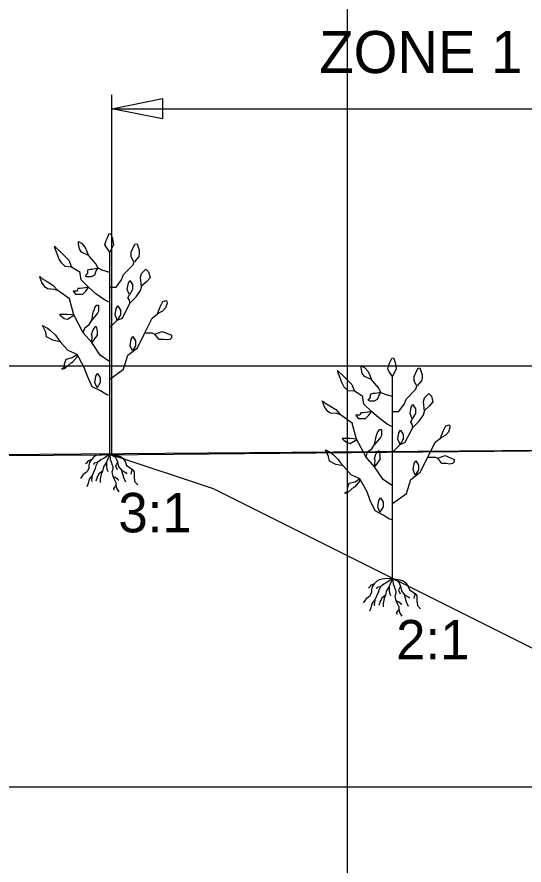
# Model space of a CAD drawing. Extents: x 1578769 to 1579225, y 724002 to 724828.
# Drawn here: x 1578848.84 to 1578854.86, y 724541.05 to 724551.12 of the extents above; entities that cross this region are included whole.
import ezdxf

# ---------------------------------------------------------------- set-up
doc = ezdxf.new("R2010")
doc.units = 0
for name, color, linetype in [('1', 7, 'Continuous'), ('Default', 7, 'Continuous'), ('Old_Level_41', 7, 'Continuous'), ('R_Exist Surface', 7, 'Continuous'), ('R_Fin Surface', 7, 'Continuous')]:
    doc.layers.add(name, color=color, linetype=linetype)

msp = doc.modelspace()

# ---------------------------------------------------------------- linework, layer by layer
at = {"layer": '1'}
for p, q in [((1578849.964, 724545.922), (1578849.964, 724550.201)), ((1578849.964, 724550.034), (1578857.224, 724550.034)), ((1578849.939, 724545.93), (1578849.939, 724548.33)), ((1578853.301, 724544.454), (1578853.301, 724546.854)), ((1578849.943, 724545.925), (1578849.945, 724545.929)), ((1578853.306, 724544.449), (1578853.307, 724544.453))]:
    msp.add_line(p, q, dxfattribs=at)
for points in [[(1578850.564, 724549.914), (1578849.964, 724550.034), (1578850.564, 724550.154)], [(1578849.939, 724548.33), (1578849.895, 724548.393), (1578849.882, 724548.419), (1578849.895, 724548.469), (1578849.907, 724548.494), (1578849.932, 724548.551), (1578849.951, 724548.545), (1578849.97, 724548.494), (1578849.977, 724548.456), (1578849.983, 724548.419)], [(1578849.686, 724548.292), (1578849.604, 724548.33), (1578849.579, 724548.368), (1578849.566, 724548.431), (1578849.566, 724548.456), (1578849.604, 724548.437), (1578849.648, 724548.387)], [(1578849.484, 724548.153), (1578849.409, 724548.16), (1578849.364, 724548.204), (1578849.339, 724548.248), (1578849.295, 724548.362), (1578849.282, 724548.4), (1578849.358, 724548.33), (1578849.402, 724548.286), (1578849.453, 724548.235)], [(1578849.8, 724548.141), (1578849.731, 724548.126), (1578849.703, 724548.126), (1578849.674, 724548.116), (1578849.674, 724548.078), (1578849.645, 724548.05), (1578849.664, 724548.04), (1578849.722, 724548.04), (1578849.76, 724548.059), (1578849.779, 724548.107)], [(1578849.686, 724547.913), (1578849.645, 724547.906), (1578849.588, 724547.897), (1578849.559, 724547.897), (1578849.55, 724547.868), (1578849.502, 724547.868), (1578849.531, 724547.83), (1578849.569, 724547.83), (1578849.617, 724547.83), (1578849.655, 724547.868)], [(1578849.724, 724547.522), (1578849.743, 724547.616), (1578849.756, 724547.654), (1578849.762, 724547.673), (1578849.787, 724547.699), (1578849.806, 724547.699), (1578849.806, 724547.629), (1578849.794, 724547.604)], [(1578849.349, 724547.266), (1578849.263, 724547.285), (1578849.187, 724547.323), (1578849.178, 724547.381), (1578849.139, 724547.457), (1578849.197, 724547.429), (1578849.235, 724547.4), (1578849.292, 724547.343), (1578849.321, 724547.304)], [(1578849.724, 724547.256), (1578849.731, 724547.333), (1578849.722, 724547.352), (1578849.741, 724547.409), (1578849.769, 724547.448), (1578849.779, 724547.448), (1578849.789, 724547.39), (1578849.789, 724547.343)], [(1578849.55, 724547.113), (1578849.493, 724547.075), (1578849.416, 724547.056), (1578849.397, 724546.999), (1578849.397, 724546.96), (1578849.368, 724546.941), (1578849.407, 724546.951), (1578849.483, 724547.018), (1578849.493, 724547.018), (1578849.55, 724547.085)], [(1578853.301, 724546.854), (1578853.257, 724546.917), (1578853.244, 724546.942), (1578853.257, 724546.993), (1578853.269, 724547.018), (1578853.295, 724547.075), (1578853.314, 724547.068), (1578853.333, 724547.018), (1578853.339, 724546.98), (1578853.345, 724546.942)], [(1578853.049, 724546.816), (1578852.967, 724546.854), (1578852.941, 724546.892), (1578852.929, 724546.955), (1578852.929, 724546.98), (1578852.967, 724546.961), (1578853.011, 724546.911)], [(1578852.847, 724546.677), (1578852.771, 724546.683), (1578852.727, 724546.727), (1578852.701, 724546.772), (1578852.657, 724546.885), (1578852.645, 724546.923), (1578852.72, 724546.854), (1578852.765, 724546.809), (1578852.815, 724546.759)], [(1578853.162, 724546.664), (1578853.094, 724546.65), (1578853.065, 724546.65), (1578853.036, 724546.64), (1578853.036, 724546.602), (1578853.008, 724546.573), (1578853.027, 724546.564), (1578853.084, 724546.564), (1578853.122, 724546.583), (1578853.141, 724546.63)], [(1578853.049, 724546.437), (1578853.008, 724546.43), (1578852.95, 724546.42), (1578852.922, 724546.42), (1578852.912, 724546.392), (1578852.864, 724546.392), (1578852.893, 724546.353), (1578852.931, 724546.353), (1578852.979, 724546.353), (1578853.017, 724546.392)], [(1578853.086, 724546.045), (1578853.105, 724546.14), (1578853.118, 724546.178), (1578853.124, 724546.197), (1578853.15, 724546.222), (1578853.168, 724546.222), (1578853.168, 724546.153), (1578853.156, 724546.127)], [(1578852.712, 724545.79), (1578852.626, 724545.809), (1578852.549, 724545.847), (1578852.54, 724545.904), (1578852.502, 724545.981), (1578852.559, 724545.952), (1578852.597, 724545.924), (1578852.654, 724545.866), (1578852.683, 724545.828)], [(1578853.086, 724545.78), (1578853.094, 724545.857), (1578853.084, 724545.876), (1578853.103, 724545.933), (1578853.132, 724545.971), (1578853.141, 724545.971), (1578853.151, 724545.914), (1578853.151, 724545.866)], [(1578852.912, 724545.637), (1578852.855, 724545.599), (1578852.779, 724545.58), (1578852.759, 724545.522), (1578852.759, 724545.484), (1578852.731, 724545.465), (1578852.769, 724545.475), (1578852.845, 724545.541), (1578852.855, 724545.541), (1578852.912, 724545.608)]]:
    msp.add_lwpolyline(points, close=True, dxfattribs=at)
for points in [[(1578850.226, 724548.216), (1578850.194, 724548.273), (1578850.194, 724548.33), (1578850.213, 724548.374), (1578850.238, 724548.425), (1578850.264, 724548.431), (1578850.289, 724548.349), (1578850.289, 724548.311), (1578850.283, 724548.28), (1578850.232, 724548.216)], [(1578849.939, 724548.09), (1578849.85, 724548.115), (1578849.8, 724548.141), (1578849.775, 724548.191), (1578849.699, 724548.28), (1578849.686, 724548.292)], [(1578849.926, 724547.736), (1578849.876, 724547.762), (1578849.775, 724547.837), (1578849.686, 724547.913), (1578849.598, 724548.002), (1578849.585, 724548.077), (1578849.585, 724548.09), (1578849.484, 724548.153)], [(1578849.939, 724547.913), (1578850.014, 724547.913), (1578850.078, 724548.002), (1578850.103, 724548.065), (1578850.216, 724548.178), (1578850.229, 724548.216)], [(1578850.317, 724547.913), (1578850.305, 724548.033), (1578850.317, 724548.077), (1578850.368, 724548.128), (1578850.399, 724548.096), (1578850.418, 724548.027), (1578850.374, 724547.976), (1578850.317, 724547.926)], [(1578849.32, 724547.875), (1578849.276, 724547.888), (1578849.2, 724547.894), (1578849.169, 724547.913), (1578849.131, 724547.97), (1578849.106, 724548.033), (1578849.106, 724548.04), (1578849.144, 724548.008), (1578849.194, 724547.983), (1578849.263, 724547.939), (1578849.32, 724547.875)], [(1578850.172, 724547.825), (1578850.147, 724547.888), (1578850.16, 724547.964), (1578850.178, 724547.995), (1578850.21, 724547.945), (1578850.21, 724547.888), (1578850.172, 724547.825)], [(1578849.939, 724547.029), (1578849.825, 724547.105), (1578849.724, 724547.256), (1578849.623, 724547.37), (1578849.51, 724547.585), (1578849.459, 724547.774), (1578849.32, 724547.875)], [(1578849.939, 724547.446), (1578849.951, 724547.446), (1578850.027, 724547.522), (1578850.09, 724547.547), (1578850.178, 724547.724), (1578850.254, 724547.8), (1578850.305, 724547.875), (1578850.317, 724547.913)], [(1578850.178, 724547.724), (1578850.172, 724547.762), (1578850.153, 724547.787), (1578850.172, 724547.825)], [(1578850.507, 724547.597), (1578850.538, 724547.68), (1578850.57, 724547.743), (1578850.614, 724547.755), (1578850.62, 724547.724), (1578850.601, 724547.667), (1578850.564, 724547.629), (1578850.507, 724547.597)], [(1578850.027, 724547.522), (1578850.002, 724547.585), (1578850.014, 724547.661), (1578850.033, 724547.692), (1578850.065, 724547.642), (1578850.065, 724547.585), (1578850.027, 724547.522)], [(1578849.51, 724547.585), (1578849.435, 724547.591), (1578849.378, 724547.591), (1578849.34, 724547.591), (1578849.359, 724547.572), (1578849.397, 724547.543), (1578849.435, 724547.534), (1578849.512, 724547.581)], [(1578849.939, 724546.821), (1578850.103, 724546.941), (1578850.153, 724547.105), (1578850.267, 724547.193), (1578850.355, 724547.37), (1578850.444, 724547.547), (1578850.507, 724547.597)], [(1578849.623, 724547.37), (1578849.642, 724547.433), (1578849.693, 724547.471), (1578849.724, 724547.522)], [(1578850.355, 724547.37), (1578850.418, 724547.37), (1578850.444, 724547.37), (1578850.475, 724547.357)], [(1578850.475, 724547.357), (1578850.563, 724547.389), (1578850.627, 724547.364), (1578850.671, 724547.345), (1578850.671, 724547.313), (1578850.652, 724547.294), (1578850.62, 724547.288), (1578850.576, 724547.294), (1578850.526, 724547.294), (1578850.475, 724547.357)], [(1578849.941, 724546.626), (1578849.903, 724546.636), (1578849.827, 724546.683), (1578849.731, 724546.731), (1578849.674, 724546.855), (1578849.636, 724546.96), (1578849.55, 724547.113), (1578849.445, 724547.161), (1578849.349, 724547.266), (1578849.349, 724547.266)], [(1578850.208, 724547.156), (1578850.183, 724547.219), (1578850.195, 724547.295), (1578850.214, 724547.327), (1578850.246, 724547.276), (1578850.246, 724547.219), (1578850.208, 724547.156)], [(1578853.588, 724546.74), (1578853.557, 724546.797), (1578853.557, 724546.854), (1578853.576, 724546.898), (1578853.601, 724546.948), (1578853.626, 724546.955), (1578853.651, 724546.873), (1578853.651, 724546.835), (1578853.645, 724546.803), (1578853.594, 724546.74)], [(1578849.788, 724546.717), (1578849.763, 724546.78), (1578849.775, 724546.856), (1578849.794, 724546.887), (1578849.826, 724546.837), (1578849.826, 724546.78), (1578849.788, 724546.717)], [(1578853.301, 724546.614), (1578853.213, 724546.639), (1578853.162, 724546.664), (1578853.137, 724546.715), (1578853.061, 724546.803), (1578853.049, 724546.816)], [(1578853.301, 724546.437), (1578853.377, 724546.437), (1578853.44, 724546.525), (1578853.465, 724546.588), (1578853.579, 724546.702), (1578853.591, 724546.74)], [(1578853.288, 724546.26), (1578853.238, 724546.285), (1578853.137, 724546.361), (1578853.049, 724546.437), (1578852.96, 724546.525), (1578852.948, 724546.601), (1578852.948, 724546.614), (1578852.847, 724546.677)], [(1578853.68, 724546.437), (1578853.667, 724546.557), (1578853.68, 724546.601), (1578853.73, 724546.652), (1578853.762, 724546.62), (1578853.781, 724546.551), (1578853.736, 724546.5), (1578853.68, 724546.45)], [(1578852.682, 724546.399), (1578852.638, 724546.412), (1578852.563, 724546.418), (1578852.531, 724546.437), (1578852.493, 724546.494), (1578852.468, 724546.557), (1578852.468, 724546.563), (1578852.506, 724546.532), (1578852.556, 724546.506), (1578852.626, 724546.462), (1578852.682, 724546.399)], [(1578853.301, 724545.969), (1578853.314, 724545.969), (1578853.389, 724546.045), (1578853.452, 724546.071), (1578853.541, 724546.247), (1578853.617, 724546.323), (1578853.667, 724546.399), (1578853.68, 724546.437)], [(1578853.535, 724546.348), (1578853.509, 724546.412), (1578853.522, 724546.487), (1578853.541, 724546.519), (1578853.572, 724546.468), (1578853.572, 724546.412), (1578853.535, 724546.348)], [(1578853.301, 724545.553), (1578853.187, 724545.628), (1578853.086, 724545.78), (1578852.985, 724545.894), (1578852.872, 724546.108), (1578852.821, 724546.298), (1578852.682, 724546.399)], [(1578853.541, 724546.247), (1578853.535, 724546.285), (1578853.516, 724546.311), (1578853.535, 724546.348)], [(1578853.869, 724546.121), (1578853.901, 724546.203), (1578853.932, 724546.266), (1578853.976, 724546.279), (1578853.983, 724546.247), (1578853.964, 724546.191), (1578853.926, 724546.153), (1578853.869, 724546.121)], [(1578853.389, 724546.045), (1578853.364, 724546.108), (1578853.377, 724546.184), (1578853.396, 724546.216), (1578853.427, 724546.165), (1578853.427, 724546.108), (1578853.389, 724546.045)], [(1578852.872, 724546.108), (1578852.798, 724546.115), (1578852.74, 724546.115), (1578852.702, 724546.115), (1578852.721, 724546.095), (1578852.759, 724546.067), (1578852.798, 724546.057), (1578852.874, 724546.105)], [(1578852.985, 724545.894), (1578853.004, 724545.957), (1578853.055, 724545.995), (1578853.086, 724546.045)], [(1578853.301, 724545.345), (1578853.465, 724545.464), (1578853.516, 724545.628), (1578853.629, 724545.717), (1578853.718, 724545.894), (1578853.806, 724546.071), (1578853.869, 724546.121)], [(1578849.939, 724545.93), (1578849.887, 724545.924), (1578849.872, 724545.928), (1578849.814, 724545.92), (1578849.779, 724545.913), (1578849.751, 724545.897), (1578849.72, 724545.866), (1578849.697, 724545.831), (1578849.689, 724545.796), (1578849.689, 724545.765), (1578849.674, 724545.73), (1578849.662, 724545.715), (1578849.623, 724545.687), (1578849.589, 724545.641)], [(1578849.939, 724545.93), (1578849.872, 724545.882), (1578849.833, 724545.862), (1578849.794, 724545.831), (1578849.775, 724545.792), (1578849.767, 724545.761), (1578849.728, 724545.676), (1578849.693, 724545.633), (1578849.682, 724545.583), (1578849.666, 724545.54)], [(1578849.939, 724545.93), (1578849.899, 724545.835), (1578849.864, 724545.781), (1578849.852, 724545.73), (1578849.837, 724545.691), (1578849.825, 724545.633), (1578849.825, 724545.594)], [(1578849.939, 724545.93), (1578850.023, 724545.914), (1578850.066, 724545.901), (1578850.093, 724545.882), (1578850.12, 724545.843), (1578850.139, 724545.796), (1578850.205, 724545.75), (1578850.229, 724545.722), (1578850.229, 724545.664), (1578850.233, 724545.606), (1578850.271, 724545.567)], [(1578849.939, 724545.93), (1578850.008, 724545.893), (1578850.031, 724545.839), (1578850.042, 724545.785), (1578850.077, 724545.738), (1578850.101, 724545.653), (1578850.124, 724545.602)], [(1578849.939, 724545.93), (1578849.945, 724545.866), (1578849.957, 724545.839), (1578849.969, 724545.8), (1578849.976, 724545.785), (1578849.976, 724545.753), (1578849.965, 724545.715), (1578849.976, 724545.668), (1578849.992, 724545.633), (1578850.011, 724545.594), (1578850.011, 724545.559), (1578850.023, 724545.517), (1578850.046, 724545.482)], [(1578849.72, 724545.866), (1578849.678, 724545.847), (1578849.662, 724545.823), (1578849.651, 724545.816)], [(1578849.794, 724545.831), (1578849.751, 724545.823), (1578849.748, 724545.808)], [(1578849.899, 724545.835), (1578849.899, 724545.781), (1578849.903, 724545.757), (1578849.914, 724545.726)], [(1578850.031, 724545.839), (1578850.019, 724545.808), (1578850.008, 724545.792), (1578850.027, 724545.746)], [(1578853.57, 724545.68), (1578853.545, 724545.743), (1578853.558, 724545.819), (1578853.577, 724545.85), (1578853.608, 724545.8), (1578853.608, 724545.743), (1578853.57, 724545.68)], [(1578853.718, 724545.894), (1578853.781, 724545.894), (1578853.806, 724545.894), (1578853.837, 724545.881)], [(1578853.837, 724545.881), (1578853.926, 724545.913), (1578853.989, 724545.887), (1578854.033, 724545.868), (1578854.033, 724545.837), (1578854.014, 724545.818), (1578853.983, 724545.812), (1578853.938, 724545.818), (1578853.888, 724545.818), (1578853.837, 724545.881)], [(1578849.852, 724545.73), (1578849.806, 724545.691), (1578849.802, 724545.672), (1578849.794, 724545.668), (1578849.775, 724545.61)], [(1578850.077, 724545.738), (1578850.112, 724545.719), (1578850.132, 724545.707), (1578850.143, 724545.695)], [(1578850.205, 724545.75), (1578850.194, 724545.711), (1578850.19, 724545.691)], [(1578853.304, 724545.15), (1578853.265, 724545.159), (1578853.189, 724545.207), (1578853.094, 724545.255), (1578853.036, 724545.379), (1578852.998, 724545.484), (1578852.912, 724545.637), (1578852.807, 724545.685), (1578852.712, 724545.79), (1578852.712, 724545.79)], [(1578849.728, 724545.676), (1578849.72, 724545.622), (1578849.724, 724545.606)], [(1578849.976, 724545.668), (1578850.011, 724545.653), (1578850.035, 724545.633), (1578850.039, 724545.618)], [(1578850.011, 724545.559), (1578849.984, 724545.524), (1578849.988, 724545.501)], [(1578853.15, 724545.24), (1578853.125, 724545.303), (1578853.138, 724545.379), (1578853.157, 724545.411), (1578853.188, 724545.36), (1578853.188, 724545.303), (1578853.15, 724545.24)], [(1578853.301, 724544.454), (1578853.25, 724544.448), (1578853.234, 724544.452), (1578853.176, 724544.444), (1578853.141, 724544.436), (1578853.114, 724544.421), (1578853.083, 724544.39), (1578853.059, 724544.355), (1578853.052, 724544.32), (1578853.052, 724544.289), (1578853.036, 724544.254), (1578853.025, 724544.238), (1578852.986, 724544.211), (1578852.951, 724544.165)], [(1578853.301, 724544.454), (1578853.234, 724544.405), (1578853.195, 724544.386), (1578853.156, 724544.355), (1578853.137, 724544.316), (1578853.129, 724544.285), (1578853.09, 724544.199), (1578853.056, 724544.157), (1578853.044, 724544.106), (1578853.028, 724544.064)], [(1578853.301, 724544.454), (1578853.261, 724544.359), (1578853.226, 724544.304), (1578853.215, 724544.254), (1578853.199, 724544.215), (1578853.188, 724544.157), (1578853.188, 724544.118)], [(1578853.301, 724544.454), (1578853.385, 724544.438), (1578853.428, 724544.425), (1578853.455, 724544.405), (1578853.482, 724544.366), (1578853.502, 724544.32), (1578853.568, 724544.273), (1578853.591, 724544.246), (1578853.591, 724544.188), (1578853.595, 724544.13), (1578853.634, 724544.091)], [(1578853.301, 724544.454), (1578853.37, 724544.417), (1578853.393, 724544.363), (1578853.405, 724544.308), (1578853.44, 724544.262), (1578853.463, 724544.176), (1578853.486, 724544.126)], [(1578853.301, 724544.454), (1578853.308, 724544.39), (1578853.319, 724544.363), (1578853.331, 724544.324), (1578853.339, 724544.308), (1578853.339, 724544.277), (1578853.327, 724544.238), (1578853.339, 724544.192), (1578853.354, 724544.157), (1578853.374, 724544.118), (1578853.374, 724544.083), (1578853.385, 724544.04), (1578853.409, 724544.005)], [(1578853.083, 724544.39), (1578853.04, 724544.37), (1578853.025, 724544.347), (1578853.013, 724544.339)], [(1578853.156, 724544.355), (1578853.114, 724544.347), (1578853.11, 724544.331)], [(1578853.261, 724544.359), (1578853.261, 724544.304), (1578853.265, 724544.281), (1578853.277, 724544.25)], [(1578853.393, 724544.363), (1578853.381, 724544.331), (1578853.37, 724544.316), (1578853.389, 724544.269)], [(1578853.215, 724544.254), (1578853.168, 724544.215), (1578853.164, 724544.196), (1578853.156, 724544.192), (1578853.137, 724544.133)], [(1578853.44, 724544.262), (1578853.475, 724544.242), (1578853.494, 724544.231), (1578853.506, 724544.219)], [(1578853.568, 724544.273), (1578853.556, 724544.234), (1578853.552, 724544.215)], [(1578853.09, 724544.199), (1578853.083, 724544.145), (1578853.087, 724544.13)], [(1578853.339, 724544.192), (1578853.374, 724544.176), (1578853.397, 724544.157), (1578853.401, 724544.141)], [(1578853.374, 724544.083), (1578853.347, 724544.048), (1578853.35, 724544.025)]]:
    msp.add_lwpolyline(points, dxfattribs=at)
at = {"layer": 'Default'}
msp.add_lwpolyline([(1578827.766, 724545.778), (1578841.746, 724545.874), (1578855.126, 724545.979), (1578880.286, 724546.165), (1578882.476, 724543.201), (1578888.466, 724535.266), (1578896.646, 724531.004), (1578897.956, 724530.207), (1578900.066, 724530.294), (1578933.126, 724531.692), (1578958.306, 724535.052), (1578969.886, 724536.54), (1578983.926, 724537.607), (1579000.856, 724538.888), (1579028.426, 724540.267), (1579057.456, 724541.791), (1579058.756, 724541.812)], dxfattribs=at)
at = {"layer": 'Old_Level_41'}
msp.add_line((1578852.766, 724526.976), (1578852.766, 724556.976), dxfattribs=at)
for points in [[(1578927.766, 724546.976), (1578827.766, 724546.976)], [(1578827.766, 724541.976), (1578888.475, 724541.976)]]:
    msp.add_lwpolyline(points, dxfattribs=at)
at = {"layer": 'R_Exist Surface'}
msp.add_lwpolyline([(1578827.766, 724545.753), (1578832.87, 724545.829), (1578835.855, 724545.829), (1578849.85, 724545.921), (1578865.935, 724546.072), (1578876.895, 724546.144), (1578879.811, 724546.167), (1578880.852, 724545.469), (1578882.795, 724542.798), (1578885.883, 724538.793), (1578888.763, 724535.059), (1578896.849, 724530.913), (1578897.81, 724530.272), (1578902.771, 724530.386), (1578927.766, 724531.445)], dxfattribs=at)
at = {"layer": 'R_Fin Surface'}
for p, q in [((1578849.964, 724545.922), (1578851.167, 724545.521)), ((1578849.964, 724545.922), (1578851.167, 724545.521)), ((1578851.167, 724545.521), (1578857.224, 724542.492)), ((1578851.167, 724545.521), (1578857.224, 724542.492))]:
    msp.add_line(p, q, dxfattribs=at)

# ---------------------------------------------------------------- texts
at = {"layer": '1'}
for s, height, p in [('ZONE 1', 0.5, (1578852.429, 724550.458)), ('3:1', 0.4687, (1578850.041, 724545.001)), ('2:1', 0.4687, (1578853.343, 724543.491))]:
    msp.add_text(s, height=height, dxfattribs=at).set_placement(p)

doc.saveas('drawing.dxf')
